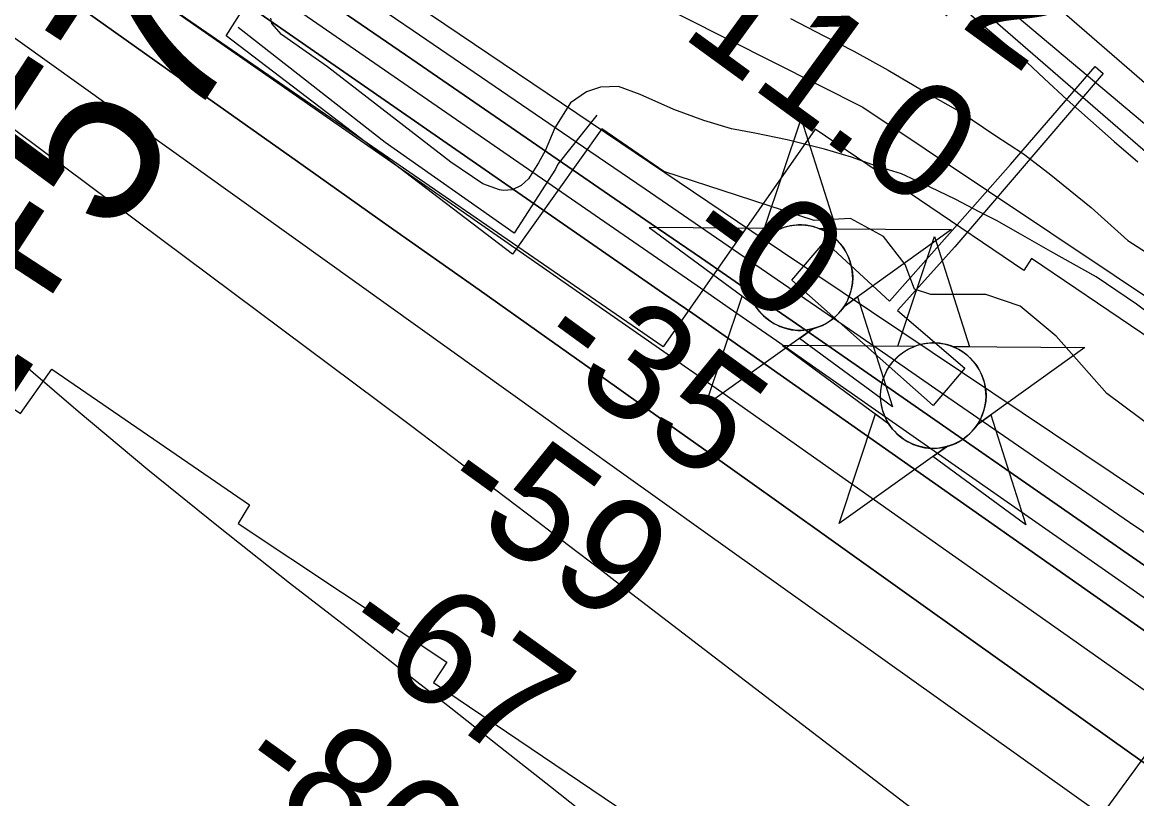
# Model space of a CAD drawing. Extents: x 3677843 to 3715951, y 511991 to 537744.
# Drawn here: x 3704453 to 3705099, y 525640 to 526090 of the extents above; entities that cross this region are included whole.
import ezdxf

# ---------------------------------------------------------------- set-up
doc = ezdxf.new("R2010")
doc.units = 0
for name, color, linetype in [('V-CHAN-DOCK', 7, 'Continuous'), ('V-CHAN-NAID', 7, 'Continuous'), ('V-FLOD-BASE', 7, 'Continuous'), ('V-LEVE-TOET', 7, 'Continuous'), ('V-RIVR-EDGE', 7, 'Continuous'), ('V-RIVR-RANG', 7, 'Continuous'), ('V-RRAP-FSHR', 7, 'Continuous'), ('V-RRAP-RVMT', 7, 'Continuous'), ('V-SITE-VEGE', 7, 'Continuous'), ('V-SURV-IDEN', 7, 'Continuous'), ('V-SURV-LINE', 7, 'Continuous'), ('V-TOPO-DPTH', 7, 'Continuous'), ('V-TOPO-MAJR', 7, 'Continuous'), ('V-TOPO-MINR', 7, 'Continuous'), ('V-TOPO-WATR', 7, 'Continuous')]:
    doc.layers.add(name, color=color, linetype=linetype)

msp = doc.modelspace()

# ---------------------------------------------------------------- linework, layer by layer
at = {"layer": 'V-CHAN-DOCK'}
msp.add_lwpolyline([(3705079.29, 526060.06), (3704993.27, 525959.7), (3704959.96, 525922.78), (3704999.07, 525889.41), (3704980.68, 525867.7), (3704898.87, 525940.47), (3704917.94, 525962.82), (3704955.48, 525928.17), (3704987.23, 525964.04), (3705025.55, 526007.42), (3705074.54, 526064.16), (3705079.29, 526060.06)], dxfattribs=at)
at = {"layer": 'V-CHAN-NAID'}
for points in [[(3704892.65, 525970.37), (3704883.07, 525970.44), (3704904.19, 526033.92), (3704924.42, 525970.15), (3704914.83, 525970.21), (3704913.25, 525970.79), (3704911.16, 525971.41), (3704909.12, 525971.86), (3704907.08, 525972.17), (3704905.92, 525972.28), (3704904.38, 525972.36), (3704902.66, 525972.36), (3704901.29, 525972.29), (3704899.38, 525972.09), (3704898.02, 525971.87), (3704896.23, 525971.49), (3704894.7, 525971.07), (3704893.67, 525970.74)], [(3704892.65, 525970.37), (3704816.16, 525970.91), (3704877.73, 525925.51), (3704876.62, 525927.42), (3704875.81, 525929.05), (3704874.98, 525931.02), (3704874.28, 525933.07), (3704873.92, 525934.4), (3704873.56, 525936.02), (3704873.31, 525937.47), (3704873.13, 525939.06), (3704873.02, 525940.8), (3704873, 525942.38), (3704873.11, 525944.45), (3704873.29, 525946.07), (3704873.69, 525948.28), (3704874.17, 525950.2), (3704874.77, 525952.09), (3704875.43, 525953.77), (3704876.15, 525955.35), (3704876.97, 525956.89), (3704878.03, 525958.62), (3704879.06, 525960.09), (3704880.06, 525961.36), (3704881.06, 525962.51), (3704882.37, 525963.85), (3704883.42, 525964.81), (3704885.14, 525966.21), (3704886.35, 525967.08), (3704888.04, 525968.15), (3704889.77, 525969.09), (3704891.21, 525969.78)], [(3704914.83, 525970.21), (3704991.32, 525969.67), (3704929.12, 525925.15), (3704930.03, 525926.64), (3704931.01, 525928.48), (3704931.72, 525930.07), (3704932.46, 525932.02), (3704933.01, 525933.81), (3704933.41, 525935.45), (3704933.77, 525937.46), (3704933.95, 525939.03), (3704934.08, 525941.24), (3704934.05, 525943.3), (3704933.86, 525945.52), (3704933.59, 525947.28), (3704933.1, 525949.51), (3704932.46, 525951.65), (3704931.71, 525953.63), (3704931.06, 525955.07), (3704930.06, 525956.99), (3704928.99, 525958.71), (3704927.78, 525960.41), (3704926.52, 525961.95), (3704925.25, 525963.32), (3704923.62, 525964.85), (3704921.87, 525966.26), (3704920.19, 525967.44), (3704918.3, 525968.57), (3704916.83, 525969.33)], [(3704969.93, 525902.03), (3704960.34, 525902.1), (3704981.47, 525965.58), (3705001.69, 525901.81), (3704992.1, 525901.88), (3704990.53, 525902.45), (3704988.43, 525903.07), (3704986.39, 525903.52), (3704984.36, 525903.83), (3704983.19, 525903.95), (3704981.66, 525904.03), (3704979.93, 525904.03), (3704978.56, 525903.95), (3704976.66, 525903.75), (3704975.29, 525903.54), (3704973.51, 525903.15), (3704971.98, 525902.73), (3704970.95, 525902.4)], [(3704911.09, 525912.24), (3704848.89, 525867.72), (3704870.01, 525931.2), (3704877.73, 525925.51), (3704878.36, 525924.55), (3704879.75, 525922.69), (3704880.96, 525921.27), (3704882.43, 525919.77), (3704883.81, 525918.52), (3704885.27, 525917.36), (3704886.67, 525916.38), (3704888.35, 525915.34), (3704890.06, 525914.43), (3704891.85, 525913.62), (3704893.3, 525913.06), (3704894.93, 525912.53), (3704897.15, 525911.97), (3704898.69, 525911.68), (3704900.71, 525911.43), (3704902.25, 525911.32), (3704904.11, 525911.3), (3704905.8, 525911.38), (3704907.51, 525911.55), (3704909.41, 525911.86)], [(3704929.12, 525925.15), (3704936.92, 525930.73), (3704957.14, 525866.95), (3704903.29, 525906.66), (3704911.09, 525912.24), (3704912.75, 525912.72), (3704914.37, 525913.28), (3704916.52, 525914.19), (3704918.26, 525915.08), (3704920.12, 525916.19), (3704921.86, 525917.4), (3704923.42, 525918.65), (3704924.7, 525919.82), (3704926.09, 525921.23), (3704927.29, 525922.64), (3704928.41, 525924.11)], [(3704969.93, 525902.03), (3704893.44, 525902.57), (3704955, 525857.18), (3704953.89, 525859.08), (3704953.08, 525860.71), (3704952.25, 525862.68), (3704951.56, 525864.73), (3704951.19, 525866.06), (3704950.83, 525867.68), (3704950.59, 525869.13), (3704950.4, 525870.73), (3704950.29, 525872.46), (3704950.28, 525874.04), (3704950.39, 525876.12), (3704950.57, 525877.73), (3704950.96, 525879.94), (3704951.44, 525881.86), (3704952.05, 525883.75), (3704952.7, 525885.43), (3704953.43, 525887.02), (3704954.24, 525888.55), (3704955.3, 525890.29), (3704956.33, 525891.76), (3704957.33, 525893.03), (3704958.34, 525894.17), (3704959.65, 525895.51), (3704960.7, 525896.47), (3704962.41, 525897.87), (3704963.62, 525898.74), (3704965.31, 525899.81), (3704967.04, 525900.76), (3704968.49, 525901.44)], [(3704992.1, 525901.88), (3705068.6, 525901.33), (3705006.39, 525856.81), (3705007.31, 525858.3), (3705008.28, 525860.15), (3705009, 525861.73), (3705009.74, 525863.69), (3705010.28, 525865.47), (3705010.68, 525867.11), (3705011.04, 525869.12), (3705011.23, 525870.69), (3705011.35, 525872.9), (3705011.32, 525874.96), (3705011.13, 525877.18), (3705010.87, 525878.94), (3705010.38, 525881.17), (3705009.74, 525883.31), (3705008.99, 525885.29), (3705008.34, 525886.74), (3705007.33, 525888.65), (3705006.27, 525890.37), (3705005.06, 525892.08), (3705003.79, 525893.61), (3705002.52, 525894.98), (3705000.89, 525896.51), (3704999.15, 525897.93), (3704997.46, 525899.1), (3704995.58, 525900.23), (3704994.1, 525900.99)], [(3704988.36, 525843.9), (3704926.16, 525799.38), (3704947.29, 525862.86), (3704955, 525857.18), (3704955.64, 525856.21), (3704957.02, 525854.35), (3704958.23, 525852.94), (3704959.7, 525851.43), (3704961.09, 525850.18), (3704962.54, 525849.03), (3704963.95, 525848.04), (3704965.62, 525847), (3704967.34, 525846.09), (3704969.13, 525845.28), (3704970.58, 525844.72), (3704972.2, 525844.2), (3704974.43, 525843.63), (3704975.96, 525843.34), (3704977.99, 525843.09), (3704979.52, 525842.98), (3704981.38, 525842.96), (3704983.07, 525843.04), (3704984.78, 525843.22), (3704986.69, 525843.53)], [(3705006.39, 525856.81), (3705014.19, 525862.39), (3705034.41, 525798.61), (3704980.57, 525838.32), (3704988.36, 525843.9), (3704990.03, 525844.38), (3704991.64, 525844.94), (3704993.8, 525845.85), (3704995.53, 525846.74), (3704997.4, 525847.85), (3704999.14, 525849.06), (3705000.69, 525850.31), (3705001.98, 525851.48), (3705003.36, 525852.9), (3705004.57, 525854.3), (3705005.69, 525855.77)]]:
    msp.add_lwpolyline(points, close=True, dxfattribs=at)
for centre in [(3704903.54, 525941.84), (3704980.81, 525873.5)]:
    msp.add_circle(centre, 30.54, dxfattribs=at)
at = {"layer": 'V-FLOD-BASE'}
msp.add_lwpolyline([(3706067.12, 525358.26), (3705986.01, 525403.01), (3705969.17, 525409.85), (3705891.03, 525433.24), (3705879.79, 525437.09), (3705722.88, 525539.22), (3705694.96, 525556.3), (3705564.33, 525632.89), (3705545.53, 525646.17), (3705426.93, 525747.98), (3705299.75, 525857.84), (3705110.52, 526024.7), (3705029.34, 526092.87), (3704954.42, 526156.62), (3704946.06, 526162.52), (3704850.59, 526200.56), (3704759.25, 526234.24), (3704743.15, 526242.47), (3704625.56, 526302.4), (3704592.11, 526325.29), (3704577.45, 526334.2), (3704494.8, 526347.78)], dxfattribs=at)
at = {"layer": 'V-LEVE-TOET'}
msp.add_lwpolyline([(3705002.63, 526094.1), (3705012.18, 526085.78), (3705021.89, 526077.65), (3705031.77, 526069.72), (3705045.01, 526057.25), (3705058.4, 526044.93), (3705071.93, 526032.78), (3705085.6, 526020.78), (3705099.41, 526008.94)], dxfattribs=at)
at = {"layer": 'V-RIVR-EDGE'}
msp.add_lwpolyline([(3705129.91, 525838.66), (3705081.37, 525874.8), (3705052.03, 525907.89), (3705031.07, 525925.35), (3705011.27, 525932), (3704979.45, 525932.08), (3704969.86, 525935.1), (3704964.49, 525949.53), (3704951.92, 525965.77), (3704932.74, 525976.02), (3704911.72, 525974.87), (3704867.34, 525989.39), (3704824.75, 526003.3), (3704788.79, 526028), (3704736.98, 525955.49), (3704571, 526081.97), (3704614.4, 526150.3), (3704618.04, 526165.9)], dxfattribs=at)
at = {"layer": 'V-RIVR-RANG'}
msp.add_line((3705269.86, 525893.42), (3704856.45, 525326.06), dxfattribs=at)
at = {"layer": 'V-RRAP-FSHR'}
for points in [[(3704393.27, 526315.89), (3704939.99, 526040.53), (3705194.57, 525870.47), (3705861.49, 525383.07), (3706085.11, 525232.34), (3706384.06, 525016.34)], [(3704785.84, 526035.96), (3704763.29, 526007.62), (3704761.94, 526004.64), (3704737.88, 525967.59), (3704663.11, 526020.18), (3704578.07, 526086.72)]]:
    msp.add_lwpolyline(points, dxfattribs=at)
at = {"layer": 'V-RRAP-RVMT'}
for points in [[(3704824.31, 525901.79), (3704343.01, 526232.82), (3704214.57, 526045.11), (3704334.13, 525963.71), (3704325.19, 525949.69), (3704451.88, 525863.13), (3704470.09, 525888.9)], [(3706705.91, 524752.83), (3706716.2, 524768.06), (3706471.7, 524933.35), (3706415.26, 524852.77), (3706183.72, 525011.05), (3706242, 525096.72), (3706001.83, 525261.87), (3706003.1, 525263.73), (3705877.38, 525351.34), (3705870.41, 525341.09), (3705748.32, 525426.64), (3705752.75, 525433.59), (3705444.79, 525647.06), (3705416.11, 525606.08), (3705377.56, 525633.91), (3705404.82, 525675.45), (3705272.18, 525767.68), (3705282.13, 525782.15), (3705163.39, 525863.31), (3705165.57, 525866.36), (3705037.79, 525952.86), (3705033.27, 525946.07), (3704912.3, 526027.94), (3704824.31, 525901.79)], [(3704470.09, 525888.9), (3704584.59, 525810.2), (3704578.07, 525799.44), (3704698.87, 525719.1), (3704691.21, 525707.4), (3704810.91, 525626.49), (3704807.76, 525621.99), (3704929.75, 525539.42), (3704919.78, 525524.17), (3705047.56, 525438.56), (3705049.06, 525440.77), (3705172.8, 525356.31), (3705181.95, 525370.21), (3705408.67, 525215.92), (3705403.78, 525208.88), (3705530.67, 525121.97), (3705522.56, 525111.08), (3705771.73, 524941.41), (3705768.19, 524935.17), (3705880.44, 524858.83), (3705884.32, 524864.84), (3706011.47, 524777.56), (3706006.46, 524769.6), (3706121.2, 524691.76)]]:
    msp.add_lwpolyline(points, dxfattribs=at)
at = {"layer": 'V-SITE-VEGE'}
for points in [[(3704736.75, 525992.75), (3704731.81, 525992.41), (3704729.44, 525992.63), (3704719.83, 525996.23), (3704701.24, 526008.66), (3704629.72, 526063.86), (3704603.03, 526082.7), (3704597.48, 526089.06), (3704596.92, 526092.09)], [(3704898, 526091.91), (3704917.35, 526081.92), (3704934.74, 526073.07), (3704954.72, 526061.96), (3704977.29, 526048.79), (3704996.82, 526037.68), (3705016.52, 526024.37), (3705032.98, 526013.57), (3705047.88, 526002.15), (3705072.26, 525982.54), (3705093.57, 525963.45), (3705113.06, 525950.81)], [(3705131.79, 525901.6), (3705098.52, 525926.52), (3705075.14, 525942.35), (3705048.87, 525956.94), (3705031.29, 525967.11), (3705017.4, 525974.98), (3705007.39, 525979.87), (3704993.92, 525987.07), (3704978.91, 525994.31), (3704962.37, 526002.02), (3704947.28, 526006.62), (3704933.31, 526011.62), (3704917.78, 526016.22), (3704896.11, 526021.65), (3704877.48, 526025.46), (3704863.89, 526028.03), (3704847.93, 526032.87), (3704830.46, 526039.29), (3704810.86, 526047.97), (3704798.42, 526052.49), (3704788.05, 526052.11), (3704779.83, 526049.46), (3704770.62, 526043.1), (3704761.42, 526028.58), (3704755.99, 526015.28), (3704752.02, 526008.33), (3704746.31, 525999.02), (3704741.91, 525995.31), (3704736.75, 525992.75)]]:
    msp.add_lwpolyline(points, dxfattribs=at)
at = {"layer": 'V-SURV-LINE'}
for points in [[(3704975.49, 526165.69), (3705548.11, 525669.34)], [(3705528.45, 525646.68), (3704955.83, 526143.03)]]:
    msp.add_lwpolyline(points, dxfattribs=at)
at = {"layer": 'V-TOPO-DPTH'}
for points in [[(3706056.84, 525178.37), (3706018.6, 525203.51), (3705980.44, 525228.76), (3705942.31, 525254.07), (3705879.06, 525296.17), (3705872.6, 525300.48), (3705866.13, 525304.79), (3705859.67, 525309.11), (3705853.21, 525313.44), (3704892.84, 525956.9), (3703959.38, 526586.22), (3703943.34, 526597.11), (3703927.34, 526608.08), (3703911.42, 526619.16), (3703895.56, 526630.3), (3703756.89, 526728.42), (3703671.88, 526788.89), (3703587.08, 526849.65), (3703502.57, 526910.82), (3703418.27, 526972.28), (3702062.42, 527965.97)], [(3703087, 527160.62), (3703250.16, 527043), (3703413.36, 526925.41), (3703576.58, 526807.85), (3703836.96, 526620.36), (3703870.05, 526596.64), (3703903.2, 526573.01), (3703936.46, 526549.52), (3703969.78, 526526.12), (3704012.65, 526496.16), (3704067.47, 526457.88), (3704122.33, 526419.65), (3704177.23, 526381.48), (3704232.16, 526343.35), (3704824.48, 525932.72), (3704841.39, 525920.98), (3704858.28, 525909.21), (3704875.15, 525897.42), (3704892.01, 525885.61), (3705817.08, 525236.02), (3706645.61, 524696.71)], [(3703087, 527160.62), (3703250.16, 527043), (3703413.36, 526925.41), (3703576.58, 526807.85), (3703836.96, 526620.36), (3703870.05, 526596.64), (3703903.2, 526573.01), (3703936.46, 526549.52), (3703969.78, 526526.12), (3704012.65, 526496.16), (3704067.47, 526457.88), (3704122.33, 526419.65), (3704177.23, 526381.48), (3704232.16, 526343.35), (3704824.48, 525932.72), (3704841.39, 525920.98), (3704858.28, 525909.21), (3704875.15, 525897.42), (3704892.01, 525885.61), (3705817.08, 525236.02), (3706645.61, 524696.71)], [(3706136.41, 525078.14), (3705889.43, 525240.87), (3705866.02, 525256.35), (3705842.65, 525271.88), (3705819.33, 525287.49), (3705796.05, 525303.15), (3705531.93, 525481.49), (3705422.03, 525556.01), (3705312.32, 525630.82), (3705202.92, 525706.06), (3705093.71, 525781.59), (3704933.55, 525892.82), (3704904.55, 525912.93), (3704875.53, 525933.01), (3704846.48, 525953.05), (3704817.41, 525973.06), (3704678.68, 526068.39), (3704580.22, 526136.02), (3704481.74, 526203.63), (3704383.23, 526271.19), (3704284.71, 526338.74), (3703964.36, 526558.26)], [(3703964.36, 526558.26), (3704284.71, 526338.74), (3704383.23, 526271.19), (3704481.74, 526203.63), (3704580.22, 526136.02), (3704678.68, 526068.39), (3704817.41, 525973.06), (3704846.48, 525953.05), (3704875.53, 525933.01), (3704904.55, 525912.93), (3704933.55, 525892.82), (3705093.71, 525781.59), (3705202.92, 525706.06), (3705312.32, 525630.82), (3705422.03, 525556.01), (3705531.93, 525481.49), (3705796.05, 525303.15), (3705819.33, 525287.49), (3705842.65, 525271.88), (3705866.02, 525256.35), (3705889.43, 525240.87), (3706136.41, 525078.14)], [(3703900.1, 526514.6), (3704507.17, 526083.7), (3704559.74, 526046.41), (3704612.33, 526009.14), (3704664.94, 525971.91), (3704717.56, 525934.7), (3704756.93, 525906.88), (3704789.87, 525883.57), (3704822.79, 525860.24), (3704855.68, 525836.87), (3704888.56, 525813.48), (3705003.93, 525731.29), (3705094.54, 525666.87), (3705185.23, 525602.57), (3705276.05, 525538.44), (3705366.94, 525474.43), (3705727.88, 525220.77), (3705754, 525202.49), (3705780.17, 525184.27), (3705806.41, 525166.16), (3705832.7, 525148.12), (3706382, 524772.66)], [(3703900.1, 526514.6), (3704507.17, 526083.7), (3704559.74, 526046.41), (3704612.33, 526009.14), (3704664.94, 525971.91), (3704717.56, 525934.7), (3704756.93, 525906.88), (3704789.87, 525883.57), (3704822.79, 525860.24), (3704855.68, 525836.87), (3704888.56, 525813.48), (3705003.93, 525731.29), (3705094.54, 525666.87), (3705185.23, 525602.57), (3705276.05, 525538.44), (3705366.94, 525474.43), (3705727.88, 525220.77), (3705754, 525202.49), (3705780.17, 525184.27), (3705806.41, 525166.16), (3705832.7, 525148.12), (3706382, 524772.66)], [(3706059.83, 525033.59), (3705972.76, 525092.42), (3705824.65, 525193.5), (3705811.93, 525202.23), (3705799.23, 525211), (3705786.58, 525219.83), (3705773.96, 525228.71), (3705291.69, 525569.68), (3705216.8, 525622.6), (3705141.89, 525675.5), (3705066.94, 525728.35), (3704991.98, 525781.18), (3704853.01, 525879.07), (3704847.52, 525882.93), (3704842.03, 525886.78), (3704836.52, 525890.63), (3704831.02, 525894.47), (3704429.35, 526173.96), (3704339.14, 526236.82), (3704248.98, 526299.73), (3704158.89, 526362.76), (3704068.84, 526425.85)], [(3706059.83, 525033.59), (3705972.76, 525092.42), (3705824.65, 525193.5), (3705811.93, 525202.23), (3705799.23, 525211), (3705786.58, 525219.83), (3705773.96, 525228.71), (3705291.69, 525569.68), (3705216.8, 525622.6), (3705141.89, 525675.5), (3705066.94, 525728.35), (3704991.98, 525781.18), (3704853.01, 525879.07), (3704847.52, 525882.93), (3704842.03, 525886.78), (3704836.52, 525890.63), (3704831.02, 525894.47), (3704429.35, 526173.96), (3704339.14, 526236.82), (3704248.98, 526299.73), (3704158.89, 526362.76), (3704068.84, 526425.85)]]:
    msp.add_lwpolyline(points, dxfattribs=at)
at = {"layer": 'V-TOPO-MAJR'}
msp.add_lwpolyline([(3705543.41, 525299.29), (3704847.41, 525795.06), (3704823.72, 525811.95), (3704800.04, 525828.85), (3704776.37, 525845.77), (3704752.71, 525862.69), (3704397.79, 526116.88), (3704307.57, 526181.59), (3704217.4, 526246.38), (3704127.32, 526311.3), (3704037.31, 526376.3)], dxfattribs=at)
at = {"layer": 'V-TOPO-MINR'}
for points in [[(3706645.61, 524696.71), (3705817.08, 525236.02), (3704892.01, 525885.61), (3704875.15, 525897.42), (3704858.28, 525909.21), (3704841.39, 525920.98), (3704824.48, 525932.72), (3704232.16, 526343.35), (3704177.23, 526381.48), (3704122.33, 526419.65), (3704067.47, 526457.88), (3704012.65, 526496.16), (3703969.78, 526526.12), (3703936.46, 526549.52), (3703903.2, 526573.01), (3703870.05, 526596.64), (3703836.96, 526620.36), (3703576.58, 526807.85), (3703413.36, 526925.41), (3703250.16, 527043), (3703087, 527160.62)], [(3706109.22, 525120.18), (3706024.22, 525176.14), (3705884.13, 525268.94), (3705869.35, 525278.76), (3705854.58, 525288.6), (3705839.83, 525298.46), (3705825.09, 525308.35), (3705200.31, 525728.48), (3705147.39, 525764.21), (3705094.56, 525800.08), (3705041.87, 525836.16), (3704989.27, 525872.37), (3704954.37, 525896.49), (3704919.27, 525920.72), (3704884.15, 525944.9), (3704848.99, 525969.04), (3704813.81, 525993.14), (3704781.87, 526014.98), (3704730.69, 526049.95), (3704679.48, 526084.89), (3704628.25, 526119.78), (3704576.99, 526154.64), (3703961.83, 526572.63)], [(3706136.41, 525078.14), (3705889.43, 525240.87), (3705866.02, 525256.35), (3705842.65, 525271.88), (3705819.33, 525287.49), (3705796.05, 525303.15), (3705531.93, 525481.49), (3705422.03, 525556.01), (3705312.32, 525630.82), (3705202.92, 525706.06), (3705093.71, 525781.59), (3704933.55, 525892.82), (3704904.55, 525912.93), (3704875.53, 525933.01), (3704846.48, 525953.05), (3704817.41, 525973.06), (3704678.68, 526068.39), (3704580.22, 526136.02), (3704481.74, 526203.63), (3704383.23, 526271.19), (3704284.71, 526338.74), (3703964.36, 526558.26)], [(3706393.51, 524885.21), (3705894.99, 525211.79), (3705862.6, 525233.12), (3705830.28, 525254.55), (3705798.07, 525276.14), (3705765.92, 525297.83), (3705690.24, 525349.17), (3705620.4, 525396.75), (3705550.69, 525444.51), (3705481.18, 525492.56), (3705411.79, 525540.79), (3704912.77, 525889.19), (3704889.85, 525905.16), (3704866.91, 525921.11), (3704843.94, 525937.03), (3704820.96, 525952.92), (3704490.37, 526181.13), (3704393.56, 526247.97), (3704296.77, 526314.84), (3704199.99, 526381.73), (3704103.23, 526448.64), (3703967, 526542.86)], [(3706382, 524772.66), (3705832.7, 525148.12), (3705806.41, 525166.16), (3705780.17, 525184.27), (3705754, 525202.49), (3705727.88, 525220.77), (3705366.94, 525474.43), (3705276.05, 525538.44), (3705185.23, 525602.57), (3705094.54, 525666.87), (3705003.93, 525731.29), (3704888.56, 525813.48), (3704855.68, 525836.87), (3704822.79, 525860.24), (3704789.87, 525883.57), (3704756.93, 525906.88), (3704717.56, 525934.7), (3704664.94, 525971.91), (3704612.33, 526009.14), (3704559.74, 526046.41), (3704507.17, 526083.7), (3703900.1, 526514.6)], [(3706059.83, 525033.59), (3705972.76, 525092.42), (3705824.65, 525193.5), (3705811.93, 525202.23), (3705799.23, 525211), (3705786.58, 525219.83), (3705773.96, 525228.71), (3705291.69, 525569.68), (3705216.8, 525622.6), (3705141.89, 525675.5), (3705066.94, 525728.35), (3704991.98, 525781.18), (3704853.01, 525879.07), (3704847.52, 525882.93), (3704842.03, 525886.78), (3704836.52, 525890.63), (3704831.02, 525894.47), (3704429.35, 526173.96), (3704339.14, 526236.82), (3704248.98, 526299.73), (3704158.89, 526362.76), (3704068.84, 526425.85)], [(3706421.3, 524613.33), (3705700.95, 525073.19), (3704806.01, 525758.75), (3704787.75, 525772.72), (3704769.48, 525786.69), (3704751.21, 525800.64), (3704732.92, 525814.58), (3704714.61, 525828.48), (3704696.27, 525842.35), (3704677.89, 525856.16), (3704659.48, 525869.94), (3704449.09, 526026.91), (3704352.67, 526098.68), (3704256.13, 526170.31), (3704159.44, 526241.71), (3704062.63, 526312.97)], [(3706505.74, 524177.54), (3705584.82, 524910.36), (3705452.38, 525056.21), (3705384.5, 525127.37), (3705314.44, 525196.19), (3705241.1, 525261.5), (3705165.56, 525324.47), (3704758.97, 525646.88), (3704730.1, 525669.69), (3704701.16, 525692.43), (3704672.15, 525715.07), (3704643.08, 525737.63), (3704607.82, 525764.9), (3704566.52, 525797.44), (3704525.63, 525830.47), (3704485.34, 525864.23), (3704445.45, 525898.48), (3704405.8, 525933.03), (3704366.07, 525967.48), (3704326.21, 526001.78), (3704286.28, 526035.99), (3704212.39, 526099.06), (3704145.37, 526155.2), (3704077.68, 526210.5)]]:
    msp.add_lwpolyline(points, dxfattribs=at)
at = {"layer": 'V-TOPO-WATR'}
msp.add_lwpolyline([(3706056.84, 525178.37), (3706018.6, 525203.51), (3705980.44, 525228.76), (3705942.31, 525254.07), (3705879.06, 525296.17), (3705872.6, 525300.48), (3705866.13, 525304.79), (3705859.67, 525309.11), (3705853.21, 525313.44), (3704892.84, 525956.9), (3703959.38, 526586.22), (3703943.34, 526597.11), (3703927.34, 526608.08), (3703911.42, 526619.16), (3703895.56, 526630.3), (3703756.89, 526728.42), (3703671.88, 526788.89), (3703587.08, 526849.65), (3703502.57, 526910.82), (3703418.27, 526972.28), (3702062.42, 527965.97)], dxfattribs=at)

# ---------------------------------------------------------------- texts
at = {"layer": 'V-RIVR-RANG'}
for s, rotation, p in [('17.2', 323.92833, (3704894.54, 526161.65)), ('11.0', 323.92833, (3704833.51, 526082.39)), ('-0', 323.92833, (3704832.61, 525959.33)), ('-35', 323.92833, (3704746.85, 525898.08)), ('-59', 324.20939, (3704690.84, 525814.68)), ('-67', 324.20939, (3704633.66, 525732.63)), ('-80', 324.20939, (3704573.48, 525652.74))]:
    msp.add_text(s, height=67, rotation=rotation, dxfattribs=at).set_placement(p)
at = {"layer": 'V-SURV-IDEN'}
msp.add_text('81+57.5', height=100, rotation=56.86635, dxfattribs=at).set_placement((3704381.44, 525772.53))

doc.saveas('drawing.dxf')
